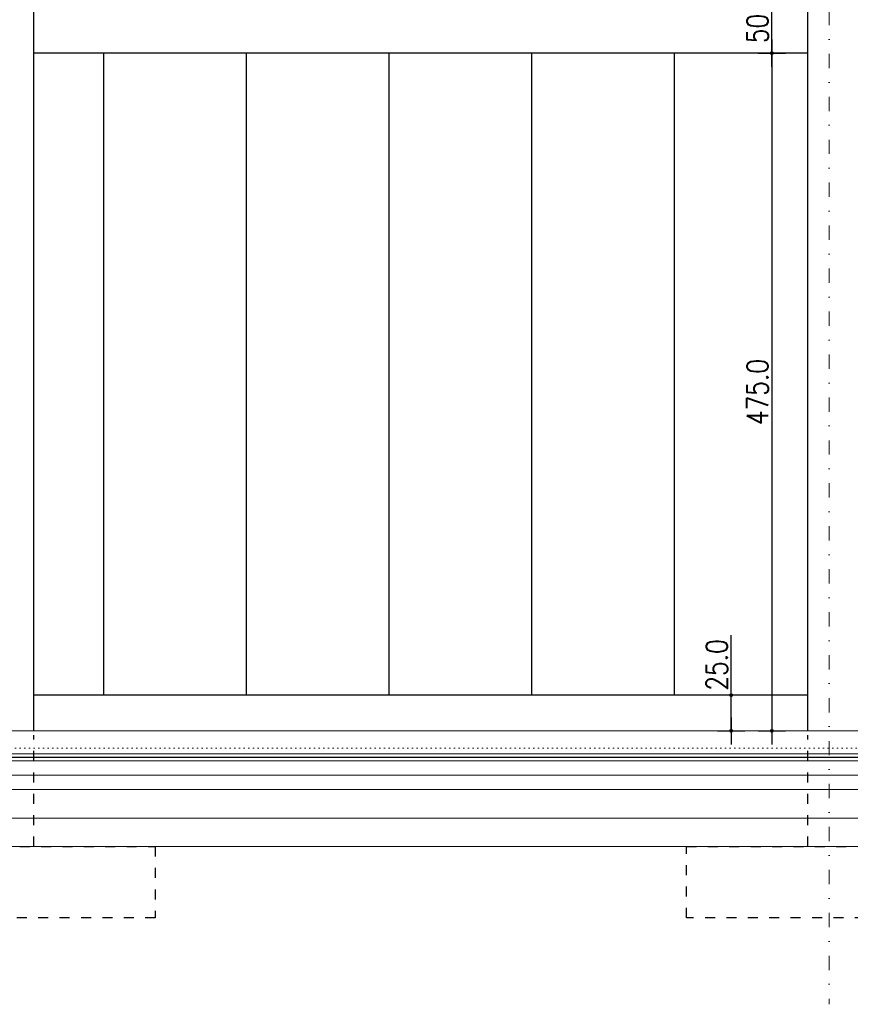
# Model space of a CAD drawing. Header units: millimetres. Extents: x 22865 to 60762, y -18816 to 15611.
# Tile 402 of 517: x 36055 to 36638, y 9217 to 9907. Entities that reach past the tile are written whole.
import ezdxf

# ---------------------------------------------------------------- set-up
doc = ezdxf.new("R2010")
doc.units = ezdxf.units.MM
for name, pattern in [('1_12', [3, 1, -1, 0, -1]), ('DASHED', [15, 7, -8]), ('DOT', [6.35, 0, -6.35])]:
    doc.linetypes.add(name, pattern=pattern)
for name, color, linetype in [('ocieplenie-styropianXPS', 7, 'Continuous'), ('plyty warstwowe PIR', 200, 'Continuous'), ('RDZENIE', 3, 'Continuous'), ('WYMIARY', 6, 'Continuous')]:
    doc.layers.add(name, color=color, linetype=linetype)
doc.layers.add('OSIE SCIAN', color=151, linetype='Continuous', lineweight=18, plot=False)
doc.layers.add('sciany ppozarowe', color=10, linetype='Continuous', lineweight=18, plot=False)
doc.layers.add('projekt', color=6, linetype='Continuous', lineweight=9)
doc.styles.add('1-100', font='simplex.shx', dxfattribs={"width": 0.8, "height": 15})
doc.linetypes.add('BATTING', pattern='A,0.0001,-0.1,[134,ltypeshp.shx,S=0.1,R=0,X=-0.1,Y=0],-0.2,[134,ltypeshp.shx,S=0.1,R=180,X=0.1,Y=0],-0.1', length=0.4001)
doc.dimstyles.new('1-100', dxfattribs={"dimscale": 0.5, "dimtxt": 100, "dimasz": 1, "dimexe": 0.18, "dimexo": 0.0625, "dimgap": 5, "dimtad": 1, "dimdec": 1, "dimzin": 0, "dimdsep": 46, "dimtxsty": '1-100', "dimblk1": 'K', "dimblk2": 'K', "dimsah": 1, "dimcen": 0.09, "dimse1": 1, "dimse2": 1, "dimadec": 0, "dimazin": 0, "dimtfac": 1, "dimtdec": 1, "dimtofl": 0, "dimtmove": 0, "dimatfit": 3, "dimldrblk": 'K', "dimfxl": 0, "dimtolj": 1, "dimtzin": 0, "dimarcsym": 0})

# ---------------------------------------------------------------- blocks, each defined once
blk = doc.blocks.new('K')
for p, q in [((0, -19.1), (0, 19.1)), ((-19.1, 0), (19.1, 0))]:
    blk.add_line(p, q)
blk.add_circle((0, 0), 2.02)
blk = doc.blocks.new('*D767')
at = {"layer": 'WYMIARY', "color": 0, "lineweight": -2}
for p, q in [((36554.28, 9433.76), (36554.28, 9475.83)), ((36554.28, 9409.26), (36554.28, 9433.26))]:
    blk.add_line(p, q, dxfattribs=at)
at = {"layer": 'WYMIARY', "color": 0, "linetype": 'ByBlock', "lineweight": -2, "xscale": 0.5, "yscale": 0.5, "zscale": 0.5}
for p, rotation in [((36554.28, 9433.76), 90), ((36554.28, 9408.76), 270)]:
    blk.add_blockref('K', p, dxfattribs=dict(at, rotation=rotation))
at = {"layer": 'WYMIARY', "color": 0, "ltscale": 0.2, "insert": (36544.28, 9455.04), "char_height": 15, "attachment_point": 5, "rotation": 90, "style": '1-100'}
blk.add_mtext('\\A1;25.0', dxfattribs=at)
blk = doc.blocks.new('*D934')
at = {"layer": 'WYMIARY', "color": 0, "lineweight": -2}
blk.add_line((36582.79, 9884.26), (36582.79, 9933.26), dxfattribs=at)
at = {"layer": 'WYMIARY', "color": 0, "linetype": 'ByBlock', "lineweight": -2, "xscale": 0.5, "yscale": 0.5, "zscale": 0.5}
for p, rotation in [((36582.79, 9933.76), 90), ((36582.79, 9883.76), 270)]:
    blk.add_blockref('K', p, dxfattribs=dict(at, rotation=rotation))
at = {"layer": 'WYMIARY', "color": 0, "ltscale": 0.2, "insert": (36572.79, 9908.76), "char_height": 15, "attachment_point": 5, "rotation": 90, "style": '1-100'}
blk.add_mtext('\\A1;50.0', dxfattribs=at)
blk = doc.blocks.new('*D945')
at = {"layer": 'WYMIARY', "color": 0, "lineweight": -2}
blk.add_line((36582.79, 9883.26), (36582.79, 9409.26), dxfattribs=at)
at = {"layer": 'WYMIARY', "color": 0, "linetype": 'ByBlock', "lineweight": -2, "xscale": 0.5, "yscale": 0.5, "zscale": 0.5}
for p, rotation in [((36582.79, 9883.76), 90), ((36582.79, 9408.76), 270)]:
    blk.add_blockref('K', p, dxfattribs=dict(at, rotation=rotation))
at = {"layer": 'WYMIARY', "color": 0, "ltscale": 0.2, "insert": (36572.79, 9646.26), "char_height": 15, "attachment_point": 5, "rotation": 90, "style": '1-100'}
blk.add_mtext('\\A1;475.0', dxfattribs=at)
blk = doc.blocks.new('*D1870')
at = {"layer": 'WYMIARY', "color": 0, "lineweight": -2}
blk.add_line((37935.29, 9278.26), (37935.29, 9408.26), dxfattribs=at)
at = {"layer": 'WYMIARY', "color": 0, "linetype": 'ByBlock', "lineweight": -2, "xscale": 0.5, "yscale": 0.5, "zscale": 0.5}
for p, rotation in [((37935.29, 9408.76), 90), ((37935.29, 9277.76), 270)]:
    blk.add_blockref('K', p, dxfattribs=dict(at, rotation=rotation))
at = {"layer": 'WYMIARY', "color": 0, "ltscale": 0.2, "insert": (37925.29, 9343.26), "char_height": 15, "attachment_point": 5, "rotation": 90, "style": '1-100'}
blk.add_mtext('\\A1;131', dxfattribs=at)

msp = doc.modelspace()

# ---------------------------------------------------------------- linework, layer by layer
at = {"layer": 'ocieplenie-styropianXPS', "color": 0, "linetype": 'BATTING', "ltscale": 6}
msp.add_line((37205.47, 9390.26), (34915.47, 9390.26), dxfattribs=at)
at = {"layer": 'OSIE SCIAN', "color": 0, "linetype": '1_12', "lineweight": 15, "ltscale": 10}
msp.add_line((36622.97, 10364.92), (36622.97, 9217.21), dxfattribs=at)
at = {"layer": 'plyty warstwowe PIR', "lineweight": -2}
for p, q in [((36114.22, 9883.76), (36114.22, 9433.76)), ((36214.22, 9883.76), (36214.22, 9433.76)), ((36314.22, 9883.76), (36314.22, 9433.76)), ((36414.22, 9883.76), (36414.22, 9433.76)), ((36514.22, 9883.76), (36514.22, 9433.76))]:
    msp.add_line(p, q, dxfattribs=at)
at = {"layer": 'projekt', "color": 3, "lineweight": 15, "ltscale": 0.02}
for p, q in [((37210.47, 9408.76), (34915.47, 9408.76)), ((37200.47, 9408.76), (34915.47, 9408.76)), ((37205.47, 9392.76), (34915.47, 9392.76))]:
    msp.add_line(p, q, dxfattribs=at)
at = {"layer": 'projekt', "color": 1, "lineweight": 15, "ltscale": 0.02}
for p, q in [((37205.47, 9387.76), (34915.47, 9387.76)), ((37205.47, 9377.76), (34915.47, 9377.76)), ((37205.47, 9367.76), (34915.47, 9367.76)), ((37210.47, 9347.76), (34915.47, 9347.76)), ((37210.47, 9327.76), (34915.47, 9327.76))]:
    msp.add_line(p, q, dxfattribs=at)
at = {"layer": 'RDZENIE', "color": 2}
for p, q in [((36065.47, 9408.76), (36065.47, 9997.26)), ((36607.97, 9408.76), (36607.97, 9997.26)), ((36607.97, 9883.76), (36065.47, 9883.76)), ((36607.97, 9433.76), (36065.47, 9433.76))]:
    msp.add_line(p, q, dxfattribs=at)
at = {"layer": 'RDZENIE', "color": 2, "linetype": 'DASHED'}
for p, q in [((36065.47, 9327.76), (36065.47, 9405.76)), ((36607.97, 9327.76), (36607.97, 9405.76))]:
    msp.add_line(p, q, dxfattribs=at)
for points in [[(36150.47, 9277.76), (35950.47, 9277.76), (35950.47, 9327.76), (36150.47, 9327.76)], [(36722.97, 9277.76), (36522.97, 9277.76), (36522.97, 9327.76), (36722.97, 9327.76)]]:
    msp.add_lwpolyline(points, close=True, dxfattribs=at)
at = {"layer": 'sciany ppozarowe', "color": 4, "linetype": 'DOT', "lineweight": 15, "ltscale": 0.5}
msp.add_line((38410.47, 9396.76), (34882.47, 9396.76), dxfattribs=at)

# ---------------------------------------------------------------- dimensions: what is measured, and where the dimension line sits
at = {"layer": 'WYMIARY'}
for base, p1, p2, override, picture, middle in [((36582.79, 9933.76), (36612.51, 9883.76), (36612.51, 9933.76), {"dimtxsty": '1-100', "dimldrblk": 'K'}, '*D934', (36572.79, 9908.76)), ((36582.79, 9408.76), (36637.62, 9883.76), (36637.62, 9408.76), {"dimtxsty": '1-100', "dimldrblk": 'K'}, '*D945', (36572.79, 9646.26)), ((36554.28, 9433.76), (36547.89, 9408.76), (36547.89, 9433.76), {"dimtxsty": '1-100', "dimldrblk": 'K'}, '*D767', (36544.28, 9455.04)), ((37935.29, 9408.76), (34703.35, 9277.76), (38046.76, 9408.76), {"dimdec": 0, "dimtxsty": '1-100', "dimldrblk": 'K'}, '*D1870', (37925.29, 9343.26))]:
    dim = msp.add_linear_dim(base=base, p1=p1, p2=p2, angle=90, dimstyle='1-100', override=override, dxfattribs=at)
    dim.commit()
    dim.dimension.update_dxf_attribs({"geometry": picture, "text_midpoint": middle})

doc.saveas('drawing.dxf')
